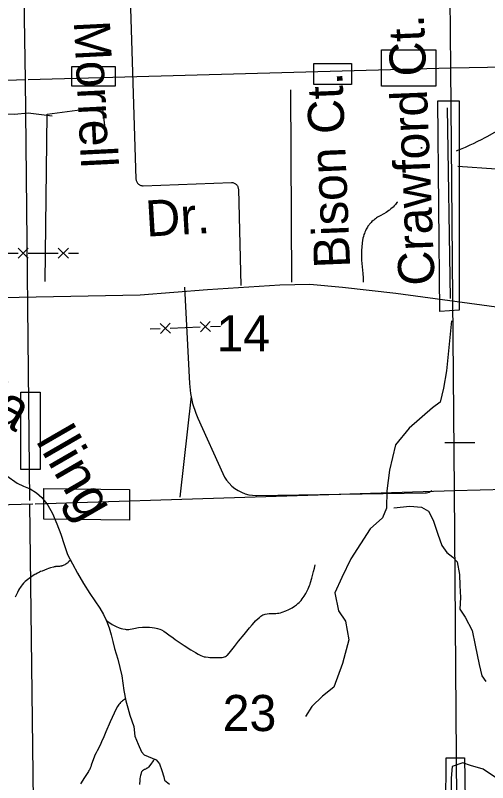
# Model space of a CAD drawing. Extents: x 2480962 to 2688785, y 277103 to 599240.
# Drawn here: x 2538319 to 2544213, y 476959 to 486520 of the extents above; entities that cross this region are included whole.
import ezdxf

# ---------------------------------------------------------------- set-up
doc = ezdxf.new("R2010")
doc.units = 0
for name, color, linetype in [('County Routes Highway Center Lines', 7, 'Continuous'), ('Lakes and Ponds Text', 7, 'Continuous'), ('Level 31', 7, 'Continuous'), ('Local Roads Improved', 7, 'Continuous'), ('Local Roads Paved', 7, 'Continuous'), ('Local Roads Related Text', 7, 'Continuous'), ('Narrow River Creek and Branch and Slough', 7, 'Continuous'), ('Section Lines', 7, 'Continuous'), ('Section Numbers', 7, 'Continuous'), ('Swamps', 7, 'Continuous'), ('Uninventoried Roads and Features', 7, 'Continuous')]:
    doc.layers.add(name, color=color, linetype=linetype)

msp = doc.modelspace()

# ---------------------------------------------------------------- linework, layer by layer
at = {"layer": 'County Routes Highway Center Lines'}
msp.add_lwpolyline([(2555865.39, 483627.896), (2554337.258, 483575.716), (2554046.54, 483560.807), (2553860.183, 483516.082), (2553636.554, 483434.084), (2552660.04, 483039.006), (2551765.524, 482711.017), (2551079.728, 482435.208), (2550602.653, 482293.576), (2550490.839, 482286.122), (2549171.427, 482301.031), (2548321.637, 482323.393), (2547874.379, 482368.119), (2546957.5, 482509.751), (2545906.443, 482658.837), (2544721.21, 482830.286), (2543066.355, 483053.915), (2542402.922, 483128.458), (2541992.935, 483165.729), (2541620.22, 483158.275), (2540718.25, 483098.641), (2539875.914, 483031.552), (2538578.865, 483009.189), (2536029.494, 482957.009)], dxfattribs=at)
at = {"layer": 'Level 31'}
for points in [[(2542888.745, 486089.318), (2543564.503, 486089.318), (2543564.503, 485638.511), (2542888.745, 485638.511)], [(2542044.047, 485920.266), (2542513.323, 485920.266), (2542513.323, 485657.295), (2542044.047, 485657.295)], [(2539021.906, 485882.698), (2539566.267, 485882.698), (2539566.267, 485638.511), (2539021.906, 485638.511)], [(2543589.742, 485454.436), (2543857.113, 485454.436), (2543857.113, 482844.385), (2543615.206, 482831.653)], [(2543395.564, 484868.382), (2543376.793, 484868.382), (2543376.793, 484868.382), (2543395.564, 484868.382)], [(2538386.128, 481825.434), (2538627.714, 481825.434), (2538627.714, 480862.185), (2538386.128, 480862.185)], [(2538673.889, 480624.514), (2539745.381, 480612.524), (2539745.381, 480230.319), (2538673.889, 480242.309)], [(2543695.994, 477268.214), (2543922.353, 477268.214), (2543957.564, 475155.53), (2542629.592, 475120.318), (2542629.592, 475286.315), (2543695.994, 475316.496), (2543685.934, 476020.724)]]:
    msp.add_lwpolyline(points, close=True, dxfattribs=at)
at = {"layer": 'Local Roads Improved'}
msp.add_line((2543747.132, 482990.063), (2543712.353, 485366.643), dxfattribs=at)
at = {"layer": 'Local Roads Paved'}
for p, q in [((2539748.262, 486799.239), (2539824.394, 484479.969)), ((2541769.99, 483195.841), (2541758.062, 485590.725)), ((2539913.851, 484396.475), (2541014.864, 484436.252)), ((2541102.041, 484354.298), (2541132.831, 483153.282))]:
    msp.add_line(p, q, dxfattribs=at)
for points in [[(2539824.394, 484479.969), (2539825.163, 484470.959), (2539826.869, 484462.08), (2539829.495, 484453.427), (2539833.01, 484445.097), (2539837.377, 484437.179), (2539842.548, 484429.762), (2539848.466, 484422.926), (2539855.067, 484416.745), (2539862.277, 484411.288), (2539870.017, 484406.615), (2539878.204, 484402.776), (2539886.748, 484399.814), (2539895.554, 484397.762), (2539904.526, 484396.642), (2539913.566, 484396.465), (2539913.851, 484396.475)], [(2541014.864, 484436.252), (2541023.673, 484436.108), (2541032.418, 484435.046), (2541041.005, 484433.075), (2541049.338, 484430.216), (2541057.327, 484426.503), (2541064.884, 484421.974), (2541071.927, 484416.681), (2541078.377, 484410.68), (2541084.165, 484404.038), (2541089.227, 484396.828), (2541093.507, 484389.128), (2541096.959, 484381.023), (2541099.544, 484372.601), (2541101.236, 484363.955), (2541102.014, 484355.18), (2541102.041, 484354.298)], [(2544420.933, 476950.205), (2544155.276, 477127.31), (2544000.309, 477171.586), (2543900.687, 477204.794), (2543767.859, 477160.517), (2543756.789, 477016.62), (2543767.859, 475400.536)]]:
    msp.add_lwpolyline(points, dxfattribs=at)
at = {"layer": 'Narrow River Creek and Branch and Slough'}
for points in [[(2544317.596, 485071.703), (2544210.226, 485011.869), (2544179.076, 484994.975), (2544131.946, 484970.4), (2544084.5, 484946.378), (2544031.424, 484920.211), (2543991.353, 484901.169), (2543930.757, 484873.689), (2543869.495, 484847.684), (2543856.745, 484842.677), (2543837.48, 484835.552), (2543818.245, 484828.339)], [(2543085.788, 484194.012), (2543081.059, 484186.683), (2543071.552, 484173.415), (2543062.61, 484162.279), (2543054.36, 484152.868), (2543046.85, 484144.87), (2543033.142, 484131.352), (2543022.463, 484121.571), (2543005.956, 484107.39), (2542989.055, 484093.69), (2542979.579, 484086.48), (2542961.241, 484073.951), (2542944.707, 484063.829), (2542915.066, 484047.305), (2542870.207, 484023.068), (2542848.21, 484010.105), (2542837.443, 484003.191), (2542826.878, 483995.906), (2542813.213, 483985.995), (2542801.504, 483977.221), (2542791.47, 483969.383), (2542782.863, 483962.345), (2542768.22, 483949.482), (2542757.617, 483939.254), (2542749.893, 483931.188), (2542738.699, 483918.347), (2542733.287, 483911.553), (2542728.005, 483904.487), (2542719.186, 483891.841), (2542711.422, 483879.854), (2542698.143, 483857.045), (2542687.855, 483836.745), (2542679.837, 483818.729), (2542673.551, 483802.778), (2542668.596, 483788.683), (2542661.11, 483763.717), (2542656.451, 483744.753), (2542650.932, 483715.942), (2542647.095, 483686.718), (2542642.116, 483632.586), (2542639.436, 483591.959), (2542638.231, 483561.49), (2542637.866, 483538.648), (2542638.32, 483504.411), (2542640.142, 483470.22), (2542646.989, 483385.91), (2542653.527, 483301.571), (2542657.133, 483248.863), (2542660.573, 483196.141)], [(2538212.322, 480783.195), (2538340.433, 480690.105), (2538421.392, 480652.483), (2538505.22, 480618.745), (2538581.235, 480570.323), (2538649.402, 480510.056), (2538725.62, 480415.644), (2538784.289, 480311.362), (2538838.824, 480183.488), (2538888.308, 480054.035), (2538927.105, 479926.859), (2538971.123, 479801.652), (2539030.862, 479684.926), (2539095.895, 479571.084), (2539170.799, 479442.234), (2539247.451, 479314.516), (2539308.964, 479222.745), (2539371.551, 479131.508), (2539418.792, 479055.014), (2539458.304, 478974.328), (2539488.473, 478888.249), (2539513.589, 478800.79), (2539535.785, 478716.533), (2539558.235, 478632.366), (2539597.151, 478495.564), (2539623.997, 478393.299), (2539647.603, 478290.233), (2539659.904, 478198.003), (2539671.345, 478105.618), (2539699.549, 477979.215), (2539723.849, 477889.508), (2539749.626, 477800.308), (2539799.181, 477658.39), (2539811.464, 477537.018), (2539849.857, 477437.207), (2539893.457, 477342.764), (2539925.672, 477306.281), (2540074.463, 477245.235), (2540117.466, 477193.068), (2540148.914, 477112.24), (2540172.601, 477030.097), (2540178.482, 476987.907), (2540242.537, 476941.363)], [(2539007.064, 479735.236), (2538997.155, 479723.966), (2538988.213, 479714.467), (2538980.148, 479706.49), (2538972.881, 479699.804), (2538966.347, 479694.204), (2538960.486, 479689.514), (2538949.878, 479681.818), (2538941.606, 479676.512), (2538935.211, 479672.817), (2538925.295, 479667.76), (2538914.964, 479663.328), (2538907.611, 479660.759), (2538900.637, 479658.808), (2538894.036, 479657.332), (2538881.529, 479655.326), (2538870.482, 479654.191), (2538831.622, 479651.84), (2538821.99, 479650.965), (2538814.82, 479650.068), (2538804.179, 479648.198), (2538793.704, 479645.531), (2538757.896, 479634.434), (2538731.169, 479625.646), (2538711.204, 479618.718), (2538681.395, 479607.668), (2538651.764, 479595.689), (2538634.59, 479588.202), (2538619.806, 479581.383), (2538594.41, 479568.786), (2538575.694, 479558.725), (2538561.808, 479550.802), (2538541.168, 479538.262), (2538520.686, 479524.878), (2538496.326, 479507.857), (2538475.549, 479492.301), (2538457.927, 479478.108), (2538443.033, 479465.195), (2538430.469, 479453.484), (2538419.876, 479442.899), (2538402.352, 479423.561), (2538390.152, 479408.329), (2538381.588, 479396.466), (2538369.761, 479377.927), (2538359.262, 479358.442), (2538343.925, 479326.311), (2538318.777, 479269.789)], [(2539453.797, 478982.492), (2539478.37, 478962.376), (2539497.372, 478948.692), (2539527.297, 478929.896), (2539559.557, 478912.522), (2539579.109, 478903.09), (2539613.536, 478888.655), (2539639.546, 478879.909), (2539659.169, 478874.718), (2539688.801, 478869.426), (2539703.712, 478868.015), (2539718.688, 478867.499), (2539735.78, 478868.318), (2539750.741, 478870.253), (2539776.941, 478875.472), (2539816.292, 478884.67), (2539835.996, 478888.461), (2539855.72, 478890.834), (2539905.688, 478894.32), (2539943.445, 478896.056), (2539971.816, 478896.36), (2539993.08, 478895.812), (2540024.888, 478893.427), (2540056.508, 478888.762), (2540075.677, 478884.551), (2540092.179, 478879.979), (2540120.428, 478870.088), (2540141.07, 478861.184), (2540171.116, 478845.619), (2540200.018, 478827.633), (2540235.424, 478802.019), (2540286.47, 478762.014), (2540312.222, 478742.529), (2540338.843, 478724.143), (2540423.887, 478669.715), (2540509.434, 478615.876), (2540569.015, 478578.845), (2540599.615, 478561.043), (2540631.965, 478543.839), (2540654.26, 478534.347), (2540674.157, 478528.397), (2540691.805, 478524.726), (2540723.061, 478521.062), (2540746.678, 478520.02), (2540817.206, 478520.376), (2540836.346, 478520.027), (2540871.426, 478519.257), (2540897.726, 478520.405), (2540916.696, 478523.275), (2540930.183, 478526.997), (2540939.748, 478530.857), (2540953.013, 478538.64), (2540959.081, 478543.535), (2540964.727, 478549.165), (2541001.728, 478591.887), (2541053.632, 478656.158), (2541104.95, 478720.547), (2541172.452, 478803.555), (2541239.964, 478886.561), (2541272.17, 478925.322), (2541297.13, 478953.617), (2541316.58, 478974.213), (2541347.351, 479003.819), (2541363.614, 479017.933), (2541380.559, 479031.522), (2541394.862, 479041.138), (2541408.947, 479048.347), (2541422.68, 479053.699), (2541435.965, 479057.631), (2541461.768, 479062.654), (2541485.09, 479065.126), (2541568.971, 479068.533), (2541589.744, 479070.168), (2541605.09, 479072.107), (2541627.584, 479076.565), (2541649.266, 479083.393), (2541695.799, 479101.786), (2541730.118, 479116.705), (2541755.372, 479129.087), (2541773.974, 479139.28), (2541801.228, 479156.383), (2541827.582, 479176.102), (2541845.293, 479191.378), (2541859.848, 479205.199), (2541883.378, 479230.458), (2541899.553, 479250.351), (2541921.75, 479281.815), (2541941.842, 479315.356), (2541959.961, 479349.149), (2541972.579, 479374.647), (2541989.46, 479413.551), (2541996.797, 479433.457), (2542003.283, 479453.763), (2542018.839, 479507.846), (2542040.293, 479589.201), (2542049.818, 479630.141), (2542058.322, 479671.354)], [(2539693.916, 478004.464), (2539679.479, 477995.612), (2539666.982, 477987.127), (2539656.265, 477979.14), (2539647.132, 477971.724), (2539639.378, 477964.908), (2539632.81, 477958.697), (2539621.891, 477947.275), (2539614.256, 477938.248), (2539608.885, 477931.221), (2539601.462, 477920.269), (2539594.881, 477908.828), (2539570.363, 477861.179), (2539552.624, 477825.43), (2539527.003, 477771.552), (2539502.495, 477717.069), (2539449.207, 477591.771), (2539422.559, 477529.161), (2539395.086, 477466.928), (2539385.346, 477446.033), (2539367.482, 477409.84), (2539339.833, 477355.947), (2539326.151, 477328.944), (2539312.892, 477301.759), (2539302.038, 477276.761), (2539293.611, 477254.363), (2539266.539, 477174.85), (2539259.098, 477155.33), (2539253.031, 477140.939), (2539242.899, 477119.876), (2539237.276, 477109.629), (2539231.22, 477099.6), (2539182.124, 477022.173), (2539133.029, 476944.747)], [(2540053.889, 477253.676), (2540045.967, 477240.268), (2540038.603, 477228.837), (2540031.874, 477219.039), (2540019.583, 477202.279), (2540010.039, 477189.974), (2539980.658, 477153.88), (2539975.992, 477148.906), (2539971.08, 477144.737), (2539966.078, 477141.196), (2539961.101, 477138.143), (2539951.224, 477132.936), (2539933.201, 477124.58), (2539926.535, 477121.397), (2539920.874, 477118.474), (2539916.111, 477115.757), (2539912.128, 477113.225), (2539908.81, 477110.867), (2539903.445, 477106.362), (2539899.847, 477102.615), (2539897.422, 477099.57), (2539894.27, 477094.58), (2539892.931, 477091.879), (2539891.762, 477089.03), (2539888.477, 477079.588), (2539883.319, 477061.8), (2539879.742, 477046.157), (2539877.215, 477032.415), (2539873.865, 477008.266), (2539871.998, 476990.087), (2539867.518, 476935.36)]]:
    msp.add_lwpolyline(points, dxfattribs=at)
at = {"layer": 'Section Lines'}
for p, q in [((2543751.167, 485861.801), (2543716.125, 491140.461)), ((2538391.144, 488806.125), (2538440.546, 485716.527)), ((2549120.782, 485943.984), (2543751.168, 485861.799)), ((2543751.167, 485861.801), (2538477.65, 485717.585)), ((2543797.854, 480599.415), (2543751.168, 485861.799)), ((2538450.678, 485716.849), (2533102.783, 485546.881)), ((2538440.546, 485716.527), (2538495.378, 480475.148)), ((2543797.854, 480599.415), (2549152.316, 480741.244)), ((2538565.82, 480434.582), (2543797.854, 480599.415)), ((2543836.38, 475248.642), (2543797.854, 480599.415)), ((2533199.703, 480269.467), (2538537.98, 480433.67)), ((2538495.826, 480432.376), (2538559.138, 475064.037))]:
    msp.add_line(p, q, dxfattribs=at)
at = {"layer": 'Swamps'}
msp.add_lwpolyline([(2543677.614, 481197.214), (2544053.207, 481197.22)], dxfattribs=at)
at = {"layer": 'Uninventoried Roads and Features'}
for p, q in [((2538355.29, 483618.692), (2538480.292, 483493.694)), ((2538480.29, 483618.694), (2538355.292, 483493.692)), ((2538855.29, 483618.699), (2538980.292, 483493.701)), ((2538980.291, 483618.701), (2538855.292, 483493.699)), ((2538230.291, 483556.191), (2538355.291, 483556.192)), ((2538480.291, 483556.194), (2538855.291, 483556.199)), ((2538980.291, 483556.201), (2539105.291, 483556.203)), ((2540429.601, 483131.989), (2540491.741, 481932.98)), ((2540125.225, 482681.506), (2540254.903, 482561.367)), ((2540250.134, 482686.276), (2540129.994, 482556.597)), ((2540624.862, 482700.585), (2540754.541, 482580.445)), ((2540749.771, 482705.354), (2540629.631, 482575.675)), ((2540752.156, 482642.9), (2540877.065, 482647.669)), ((2540002.7, 482614.282), (2540127.609, 482619.052)), ((2540252.519, 482623.821), (2540627.247, 482638.13)), ((2540374.492, 480516.078), (2540517.703, 481773.004)), ((2540596.027, 481500.906), (2540906.361, 480809.488)), ((2541334.151, 480537.371), (2543431.165, 480570.565)), ((2543512.117, 480593.803), (2543519.131, 480598.038))]:
    msp.add_line(p, q, dxfattribs=at)
for points in [[(2538779.411, 485262.303), (2538480.066, 485301.406), (2538307.228, 485285.691), (2537789.171, 485296.407), (2537052.269, 485359.729), (2536827.297, 485350.477), (2536614.161, 485329.937), (2536464.996, 485291.648), (2536328.29, 485141.807), (2536241.98, 484902.538), (2536183.371, 484557.869), (2536208.34, 484332.839), (2536291.486, 484242.268), (2536407.628, 484140.917), (2536561.447, 483996.115), (2536702.829, 483810.518), (2536818.763, 483641.667), (2536926.707, 483484.194), (2537061.45, 483408.36), (2537133.138, 483238.447)], [(2538693.13, 483204.507), (2538715.244, 485287.762), (2539401.961, 485381.37), (2539445.013, 485050.709)], [(2545090.649, 482852.686), (2545013.245, 483626.066), (2544978.818, 483920.292), (2544994.43, 484063.371), (2545037.169, 484199.388), (2545082.909, 484293.05), (2545128.552, 484390.568), (2545097.75, 484542.177), (2545065.893, 484583.838), (2545007.791, 484597.872), (2544923.296, 484590.061), (2544794.802, 484571.551), (2543838.454, 484635.395)], [(2543760.285, 482712.787), (2543699.111, 482090.359), (2543662.277, 481873.489), (2543620.47, 481700.855), (2543522.153, 481631.002), (2543234.151, 481375.325), (2543060.441, 481166.743), (2542985.61, 480854.468), (2542953.75, 480593.364), (2542949.521, 480381.133), (2542900.619, 480260.396), (2542748.181, 480123.678), (2542503.662, 479747.552), (2542392.099, 479517.318), (2542304.612, 479324.304), (2542350.692, 479101.71), (2542438.714, 478970.757), (2542479.219, 478740.315), (2542400.149, 478443.366), (2542294.05, 478149.626), (2542150.643, 478036.265), (2542019.12, 477909.69), (2541941.461, 477784.407)], [(2540491.741, 481932.98), (2540504.883, 481807.238), (2540531.096, 481683.558), (2540570.095, 481563.297), (2540596.027, 481500.906)], [(2540906.361, 480809.488), (2540928.392, 480766.569), (2540954.79, 480726.186), (2540985.264, 480688.785), (2541019.481, 480654.774), (2541057.065, 480624.525), (2541097.604, 480598.372), (2541140.656, 480576.599), (2541185.748, 480559.445), (2541232.387, 480547.099), (2541280.059, 480539.695), (2541328.245, 480537.316), (2541334.151, 480537.371)], [(2543431.165, 480570.565), (2543448.035, 480571.717), (2543464.693, 480574.626), (2543480.955, 480579.26), (2543496.644, 480585.57), (2543511.587, 480593.484), (2543512.117, 480593.803)], [(2543039.934, 480383.301), (2543241.479, 480405.491), (2543388.07, 480393.579), (2543476.007, 480341.692), (2543532.712, 480231.201), (2543591.033, 480057.111), (2543638.952, 479913.628), (2543702.714, 479828.376), (2543779.353, 479766.575), (2543830.79, 479711.884), (2543861.738, 479554.494), (2543865.315, 479413.802), (2543872.934, 479265.495), (2543863.192, 479118.699), (2543933.068, 479020.095), (2544019.999, 478856.334), (2544055.53, 478670.127), (2544105.898, 478430.279), (2544138.33, 478290.279), (2544188.283, 478218.196)]]:
    msp.add_lwpolyline(points, dxfattribs=at)

# ---------------------------------------------------------------- texts
at = {"layer": 'Lakes and Ponds Text'}
for s, rotation, p in [('Fa', 329.8595361, (2537651.988, 481714.185)), ('lling', 299.9465167, (2538567.8, 481218.849))]:
    msp.add_text(s, height=500, rotation=rotation, dxfattribs=at).set_placement(p)
at = {"layer": 'Local Roads Related Text'}
for s, rotation, p in [('Crawford Ct.', 92.3340778, (2543552.87, 483160.731)), ('Morrell', 272.8811889, (2539048.354, 486445.171)), ('Bison Ct.', 92.3340806, (2542497.113, 483378.645)), ('Dr.', 3.3663472, (2539955.469, 483761.589))]:
    msp.add_text(s, height=450, rotation=rotation, dxfattribs=at).set_placement(p)
at = {"layer": 'Section Numbers'}
for s, rotation, p in [('14', 359.9794167, (2540829.053, 482332.567)), ('23', 359.979425, (2540906.151, 477601.855))]:
    msp.add_text(s, height=450, rotation=rotation, dxfattribs=at).set_placement(p)

doc.saveas('drawing.dxf')
